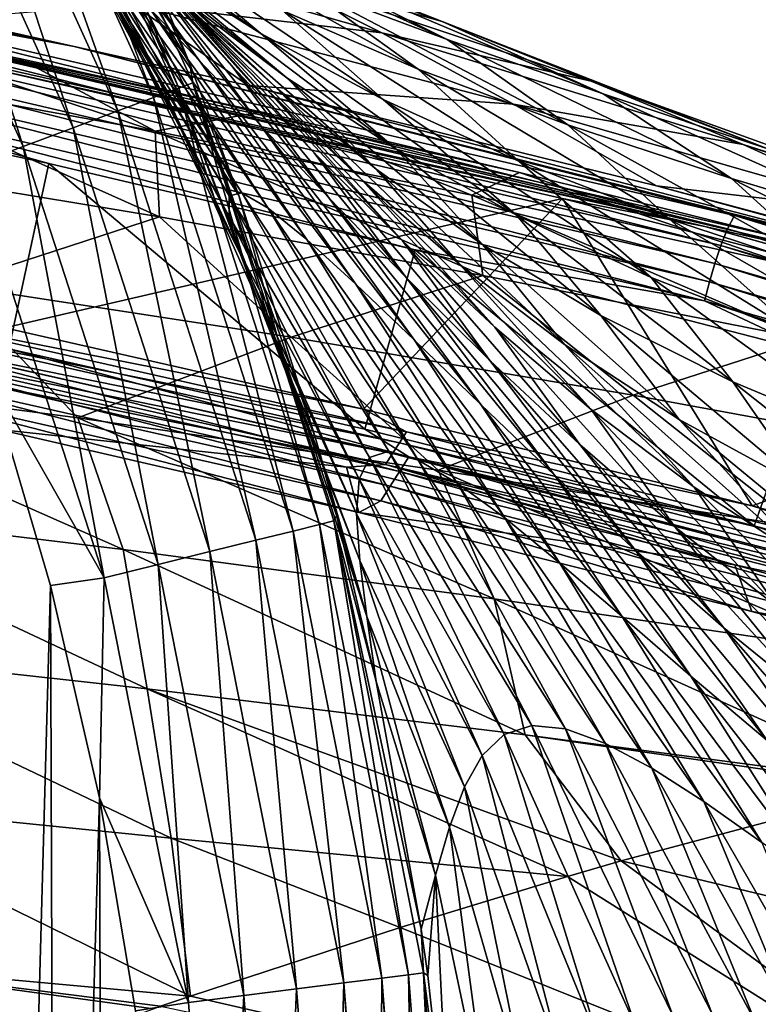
# Model space of a CAD drawing. Header units: metres. Extents: x -92 to 264, y -100 to 50.
# Tile 598 of 721: x 211.53 to 214.04, y 19.97 to 23.31. Entities that reach past the tile are written whole.
import ezdxf

# ---------------------------------------------------------------- set-up
doc = ezdxf.new("R2010")
doc.units = ezdxf.units.M
doc.layers.add('solid_21062050_01', color=7, linetype='CONTINUOUS')

msp = doc.modelspace()

# ---------------------------------------------------------------- linework, layer by layer
at = {"layer": 'solid_21062050_01'}
for points in [[(211.425156, 24.494303, 0.646536), (211.470551, 24.517633, 0.836088), (212.068649, 23.076836, 0.646536)], [(211.470551, 24.517633, 0.836088), (211.962402, 23.510624, 1.013806), (212.105896, 23.158884, 1.01219)], [(212.116425, 23.094767, 0.836088), (211.470551, 24.517633, 0.836088), (212.105896, 23.158884, 1.01219)], [(212.068649, 23.076836, 0.646536), (211.470551, 24.517633, 0.836088), (212.116425, 23.094767, 0.836088)], [(211.425156, 24.494303, 0.646536), (211.982834, 23.044836, 0.463465), (211.343643, 24.452585, 0.463465)], [(211.425156, 24.494303, 0.646536), (212.068649, 23.076836, 0.646536), (211.982834, 23.044836, 0.463465)], [(211.343643, 24.452585, 0.463465), (211.860992, 22.999325, 0.299665), (211.227875, 24.393278, 0.299665)], [(211.343643, 24.452585, 0.463465), (211.982834, 23.044836, 0.463465), (211.860992, 22.999325, 0.299665)], [(211.227875, 24.393278, 0.299665), (211.709976, 22.942661, 0.166511), (211.084427, 24.319542, 0.166511)], [(211.227875, 24.393278, 0.299665), (211.860992, 22.999325, 0.299665), (211.709976, 22.942661, 0.166511)], [(211.084427, 24.319542, 0.166511), (211.540329, 22.878843, 0.071481), (210.923294, 24.236557, 0.071481)], [(211.084427, 24.319542, 0.166511), (211.709976, 22.942661, 0.166511), (211.540329, 22.878843, 0.071481)], [(210.923294, 24.236557, 0.071481), (211.540329, 22.878843, 0.071481), (211.363892, 22.812525, 0.016851)], [(211.964432, 23.18572, 15.342656), (211.561981, 23.979488, 15.08387), (211.408783, 24.15102, 21.739063)], [(211.851028, 23.360292, 22.121891), (211.964432, 23.18572, 15.342656), (211.408783, 24.15102, 21.739063)], [(212.247971, 23.152365, 70.228737), (211.489578, 24.016779, 66.686852), (211.762527, 23.707853, 71.233963)], [(212.247971, 23.152365, 70.228737), (211.990204, 23.435072, 65.72123), (211.489578, 24.016779, 66.686852)], [(212.107376, 22.967358, 8.308545), (211.749283, 23.763357, 8.178389), (211.561981, 23.979488, 15.08387)], [(211.964432, 23.18572, 15.342656), (212.107376, 22.967358, 8.308545), (211.561981, 23.979488, 15.08387)], [(211.712753, 23.218792, 118.987793), (208.222443, 23.883228, 118.616608), (208.037201, 23.911921, 118.600975)], [(210.536041, 23.440529, 118.935867), (211.712753, 23.218792, 118.987793), (208.037201, 23.911921, 118.600975)], [(212.138977, 23.169565, 57.017242), (211.56044, 23.924603, 56.160107), (211.759171, 23.695662, 61.035057)], [(212.138977, 23.169565, 57.017242), (211.969818, 23.347416, 51.881824), (211.56044, 23.924603, 56.160107)], [(211.712753, 23.218792, 118.987793), (209.554245, 23.657457, 118.738937), (208.222443, 23.883228, 118.616608)], [(212.346466, 23.262581, 97.155083), (211.62085, 23.775015, 96.69265), (212.002457, 23.550634, 99.365433)], [(212.346466, 23.262581, 97.155083), (211.969666, 23.50211, 94.236679), (211.62085, 23.775015, 96.69265)], [(212.434753, 23.111759, 92.894882), (211.623291, 23.759499, 91.088341), (211.969666, 23.50211, 94.236679)], [(212.434753, 23.111759, 92.894882), (212.093979, 23.370241, 89.679375), (211.623291, 23.759499, 91.088341)], [(212.105896, 23.158884, 1.01219), (211.962402, 23.510624, 1.013806), (211.749283, 23.763357, 8.178389)], [(212.272064, 22.712021, 1.009814), (212.105896, 23.158884, 1.01219), (211.749283, 23.763357, 8.178389)], [(212.107376, 22.967358, 8.308545), (212.272064, 22.712021, 1.009814), (211.749283, 23.763357, 8.178389)], [(212.528412, 22.856897, 74.556175), (211.762527, 23.707853, 71.233963), (212.057449, 23.389151, 75.584511)], [(212.528412, 22.856897, 74.556175), (212.247971, 23.152365, 70.228737), (211.762527, 23.707853, 71.233963)], [(212.344238, 22.951796, 61.939678), (211.759171, 23.695662, 61.035057), (211.990204, 23.435072, 65.72123)], [(212.344238, 22.951796, 61.939678), (212.138977, 23.169565, 57.017242), (211.759171, 23.695662, 61.035057)], [(212.368713, 23.071224, 79.736061), (211.764389, 23.684717, 79.162285), (212.08049, 23.370388, 83.069908)], [(212.368713, 23.071224, 79.736061), (212.057449, 23.389151, 75.584511), (211.764389, 23.684717, 79.162285)], [(212.962708, 23.303022, 111.528259), (211.872391, 23.697918, 111.232407), (212.311768, 23.488394, 113.197029)], [(212.962708, 23.303022, 111.528259), (212.472946, 23.496307, 109.570129), (211.872391, 23.697918, 111.232407)], [(212.979263, 23.242001, 107.978127), (212.006134, 23.685785, 107.568176), (212.472946, 23.496307, 109.570129)], [(212.979263, 23.242001, 107.978127), (212.48468, 23.427805, 105.910202), (212.006134, 23.685785, 107.568176)], [(211.712753, 23.218792, 118.987793), (210.921005, 23.390764, 118.882889), (209.554245, 23.657457, 118.738937)], [(212.402222, 23.075863, 86.766754), (211.772415, 23.648039, 86.243599), (212.093979, 23.370241, 89.679375)], [(212.402222, 23.075863, 86.766754), (212.08049, 23.370388, 83.069908), (211.772415, 23.648039, 86.243599)], [(212.757874, 23.264894, 115.177132), (211.530579, 23.613493, 114.931892), (211.910248, 23.363089, 116.973175)], [(212.757874, 23.264894, 115.177132), (212.311768, 23.488394, 113.197029), (211.530579, 23.613493, 114.931892)], [(212.881592, 23.141167, 104.165771), (212.031113, 23.61998, 103.735001), (212.48468, 23.427805, 105.910202)], [(212.881592, 23.141167, 104.165771), (212.421097, 23.339994, 101.848396), (212.031113, 23.61998, 103.735001)], [(212.239517, 22.711311, 34.855316), (211.775162, 23.483288, 28.646769), (211.744431, 23.547373, 34.897182)], [(212.282867, 22.721012, 40.801674), (211.744431, 23.547373, 34.897182), (211.766327, 23.545347, 40.850628)], [(212.282867, 22.721012, 40.801674), (212.239517, 22.711311, 34.855316), (211.744431, 23.547373, 34.897182)], [(212.371994, 22.669123, 46.439182), (211.766327, 23.545347, 40.850628), (211.843399, 23.475847, 46.503071)], [(212.371994, 22.669123, 46.439182), (212.282867, 22.721012, 40.801674), (211.766327, 23.545347, 40.850628)], [(212.762436, 23.038877, 99.852798), (212.002457, 23.550634, 99.365433), (212.421097, 23.339994, 101.848396)], [(212.762436, 23.038877, 99.852798), (212.346466, 23.262581, 97.155083), (212.002457, 23.550634, 99.365433)], [(212.239227, 22.641478, 28.606331), (211.851028, 23.360292, 22.121891), (211.775162, 23.483288, 28.646769)], [(212.239517, 22.711311, 34.855316), (212.239227, 22.641478, 28.606331), (211.775162, 23.483288, 28.646769)], [(212.502609, 22.563038, 51.798637), (211.843399, 23.475847, 46.503071), (211.969818, 23.347416, 51.881824)], [(212.502609, 22.563038, 51.798637), (212.371994, 22.669123, 46.439182), (211.843399, 23.475847, 46.503071)], [(212.805084, 22.870707, 95.88842), (211.969666, 23.50211, 94.236679), (212.346466, 23.262581, 97.155083)], [(212.805084, 22.870707, 95.88842), (212.434753, 23.111759, 92.894882), (211.969666, 23.50211, 94.236679)], [(213.46875, 23.101002, 113.470703), (212.311768, 23.488394, 113.197029), (212.757874, 23.264894, 115.177132)], [(213.46875, 23.101002, 113.470703), (212.962708, 23.303022, 111.528259), (212.311768, 23.488394, 113.197029)], [(213.509567, 23.058064, 109.967232), (212.472946, 23.496307, 109.570129), (212.962708, 23.303022, 111.528259)], [(213.509567, 23.058064, 109.967232), (212.979263, 23.242001, 107.978127), (212.472946, 23.496307, 109.570129)], [(213.931641, 22.598915, 119.462845), (210.536041, 23.440529, 118.935867), (210.518524, 23.394466, 119.009285)], [(210.536041, 23.440529, 118.935867), (213.954651, 22.644423, 119.390602), (211.712753, 23.218792, 118.987793)], [(213.931641, 22.598915, 119.462845), (213.954651, 22.644423, 119.390602), (210.536041, 23.440529, 118.935867)], [(212.5793, 22.703569, 66.676979), (211.990204, 23.435072, 65.72123), (212.247971, 23.152365, 70.228737)], [(212.5793, 22.703569, 66.676979), (212.344238, 22.951796, 61.939678), (211.990204, 23.435072, 65.72123)], [(213.388733, 22.952217, 106.341782), (212.48468, 23.427805, 105.910202), (212.979263, 23.242001, 107.978127)], [(213.388733, 22.952217, 106.341782), (212.881592, 23.141167, 104.165771), (212.48468, 23.427805, 105.910202)], [(210.456284, 23.371937, 119.454819), (213.854477, 22.607185, 119.906876), (211.378006, 23.154676, 119.512741)], [(210.993958, 23.286753, 119.593407), (213.854477, 22.607185, 119.906876), (210.456284, 23.371937, 119.454819)], [(210.518524, 23.394466, 119.009285), (210.501251, 23.337414, 119.060806), (213.909164, 22.542568, 119.513123)], [(213.931641, 22.598915, 119.462845), (210.518524, 23.394466, 119.009285), (213.909164, 22.542568, 119.513123)], [(211.712753, 23.218792, 118.987793), (211.29393, 23.311932, 118.925713), (210.921005, 23.390764, 118.882889)], [(212.827545, 22.55802, 78.701797), (212.057449, 23.389151, 75.584511), (212.368713, 23.071224, 79.736061)], [(212.827545, 22.55802, 78.701797), (212.528412, 22.856897, 74.556175), (212.057449, 23.389151, 75.584511)], [(212.303436, 23.085747, 119.049789), (211.910248, 23.363089, 116.973175), (211.29393, 23.311932, 118.925713)], [(212.275253, 22.518135, 22.082588), (211.964432, 23.18572, 15.342656), (211.851028, 23.360292, 22.121891)], [(212.239227, 22.641478, 28.606331), (212.275253, 22.518135, 22.082588), (211.851028, 23.360292, 22.121891)], [(213.204529, 23.022224, 117.19326), (211.910248, 23.363089, 116.973175), (212.303436, 23.085747, 119.049789)], [(213.204529, 23.022224, 117.19326), (212.757874, 23.264894, 115.177132), (211.910248, 23.363089, 116.973175)], [(212.669754, 22.41102, 56.914471), (211.969818, 23.347416, 51.881824), (212.138977, 23.169565, 57.017242)], [(212.669754, 22.41102, 56.914471), (212.502609, 22.563038, 51.798637), (211.969818, 23.347416, 51.881824)], [(212.690781, 22.76461, 83.686172), (212.08049, 23.370388, 83.069908), (212.402222, 23.075863, 86.766754)], [(212.690781, 22.76461, 83.686172), (212.368713, 23.071224, 79.736061), (212.08049, 23.370388, 83.069908)], [(212.73851, 22.801239, 90.246925), (212.093979, 23.370241, 89.679375), (212.434753, 23.111759, 92.894882)], [(212.73851, 22.801239, 90.246925), (212.402222, 23.075863, 86.766754), (212.093979, 23.370241, 89.679375)], [(213.223419, 22.829287, 102.352058), (212.421097, 23.339994, 101.848396), (212.881592, 23.141167, 104.165771)], [(213.223419, 22.829287, 102.352058), (212.762436, 23.038877, 99.852798), (212.421097, 23.339994, 101.848396)], [(210.501251, 23.337414, 119.060806), (210.485413, 23.275553, 119.090927), (213.888718, 22.481482, 119.54203)], [(213.909164, 22.542568, 119.513123), (210.501251, 23.337414, 119.060806), (213.888718, 22.481482, 119.54203)], [(211.988403, 22.930561, 121.102142), (211.526108, 23.177265, 119.736542), (210.752075, 23.336872, 119.643349)], [(210.912491, 23.128283, 121.12606), (211.988403, 22.930561, 121.102142), (210.752075, 23.336872, 119.643349)], [(211.712753, 23.218792, 118.987793), (212.303436, 23.085747, 119.049789), (211.29393, 23.311932, 118.925713)], [(210.485413, 23.275553, 119.090927), (210.471191, 23.212797, 119.104965), (213.870499, 22.419519, 119.554924)], [(213.888718, 22.481482, 119.54203), (210.485413, 23.275553, 119.090927), (213.870499, 22.419519, 119.554924)], [(210.993958, 23.286753, 119.593407), (214.558624, 22.449968, 120.094177), (213.854477, 22.607185, 119.906876)], [(214.152176, 22.559502, 120.107788), (214.558624, 22.449968, 120.094177), (210.993958, 23.286753, 119.593407)], [(213.22464, 22.79072, 119.966499), (214.152176, 22.559502, 120.107788), (210.993958, 23.286753, 119.593407)], [(212.346893, 22.996553, 119.843491), (213.22464, 22.79072, 119.966499), (210.993958, 23.286753, 119.593407)], [(211.526108, 23.177265, 119.736542), (212.346893, 22.996553, 119.843491), (210.993958, 23.286753, 119.593407)], [(214.06778, 22.870852, 111.907013), (212.962708, 23.303022, 111.528259), (213.46875, 23.101002, 113.470703)], [(214.06778, 22.870852, 111.907013), (213.509567, 23.058064, 109.967232), (212.962708, 23.303022, 111.528259)], [(213.215027, 22.645245, 98.659752), (212.346466, 23.262581, 97.155083), (212.762436, 23.038877, 99.852798)], [(213.215027, 22.645245, 98.659752), (212.805084, 22.870707, 95.88842), (212.346466, 23.262581, 97.155083)], [(213.984344, 22.885269, 115.424965), (212.757874, 23.264894, 115.177132), (213.204529, 23.022224, 117.19326)], [(213.984344, 22.885269, 115.424965), (213.46875, 23.101002, 113.470703), (212.757874, 23.264894, 115.177132)], [(213.944901, 22.77062, 108.401817), (212.979263, 23.242001, 107.978127), (213.509567, 23.058064, 109.967232)], [(213.944901, 22.77062, 108.401817), (213.388733, 22.952217, 106.341782), (212.979263, 23.242001, 107.978127)], [(210.471191, 23.212797, 119.104965), (210.457932, 23.147001, 119.104973), (213.853638, 22.354565, 119.55381)], [(213.870499, 22.419519, 119.554924), (210.471191, 23.212797, 119.104965), (213.853638, 22.354565, 119.55381)], [(215.299637, 22.307287, 119.520103), (212.303436, 23.085747, 119.049789), (211.712753, 23.218792, 118.987793)], [(213.954651, 22.644423, 119.390602), (215.299637, 22.307287, 119.520103), (211.712753, 23.218792, 118.987793)], [(211.988403, 22.930561, 121.102142), (212.346893, 22.996553, 119.843491), (211.526108, 23.177265, 119.736542)], [(212.340714, 22.348047, 15.309094), (212.107376, 22.967358, 8.308545), (211.964432, 23.18572, 15.342656)], [(212.275253, 22.518135, 22.082588), (212.340714, 22.348047, 15.309094), (211.964432, 23.18572, 15.342656)], [(210.457932, 23.147001, 119.104973), (211.627197, 22.821085, 119.227135), (212.871124, 22.528133, 119.39267)], [(213.853638, 22.354565, 119.55381), (210.457932, 23.147001, 119.104973), (212.871124, 22.528133, 119.39267)], [(210.457932, 23.147001, 119.104973), (210.462814, 23.069664, 119.088722), (211.627197, 22.821085, 119.227135)], [(211.378006, 23.154676, 119.512741), (213.371399, 22.701731, 119.790161), (211.478027, 22.26305, 119.212082)], [(213.854477, 22.607185, 119.906876), (213.371399, 22.701731, 119.790161), (211.378006, 23.154676, 119.512741)], [(212.116425, 23.094767, 0.836088), (212.105896, 23.158884, 1.01219), (212.272064, 22.712021, 1.009814)], [(212.8685, 22.221331, 61.82111), (212.138977, 23.169565, 57.017242), (212.344238, 22.951796, 61.939678)], [(212.8685, 22.221331, 61.82111), (212.669754, 22.41102, 56.914471), (212.138977, 23.169565, 57.017242)], [(212.840393, 22.433971, 71.237259), (212.247971, 23.152365, 70.228737), (212.528412, 22.856897, 74.556175)], [(212.840393, 22.433971, 71.237259), (212.5793, 22.703569, 66.676979), (212.247971, 23.152365, 70.228737)], [(213.734879, 22.632135, 104.676743), (212.881592, 23.141167, 104.165771), (213.388733, 22.952217, 106.341782)], [(213.734879, 22.632135, 104.676743), (213.223419, 22.829287, 102.352058), (212.881592, 23.141167, 104.165771)], [(210.906433, 22.820877, 123.446175), (212.002991, 22.640007, 123.394661), (210.912491, 23.128283, 121.12606)], [(212.002991, 22.640007, 123.394661), (211.988403, 22.930561, 121.102142), (210.912491, 23.128283, 121.12606)], [(213.100937, 22.544788, 93.503983), (212.434753, 23.111759, 92.894882), (212.805084, 22.870707, 95.88842)], [(213.100937, 22.544788, 93.503983), (212.73851, 22.801239, 90.246925), (212.434753, 23.111759, 92.894882)], [(212.068649, 23.076836, 0.646536), (212.456726, 21.572876, 0.463465), (211.982834, 23.044836, 0.463465)], [(212.068649, 23.076836, 0.646536), (212.116425, 23.094767, 0.836088), (212.54567, 21.594715, 0.646536)], [(212.068649, 23.076836, 0.646536), (212.54567, 21.594715, 0.646536), (212.456726, 21.572876, 0.463465)], [(212.116425, 23.094767, 0.836088), (212.272064, 22.712021, 1.009814), (212.530777, 21.896282, 1.004536)], [(212.116425, 23.094767, 0.836088), (212.530777, 21.896282, 1.004536), (212.604263, 21.625841, 1.002495)], [(212.5952, 21.606998, 0.836088), (212.116425, 23.094767, 0.836088), (212.604263, 21.625841, 1.002495)], [(212.54567, 21.594715, 0.646536), (212.116425, 23.094767, 0.836088), (212.5952, 21.606998, 0.836088)], [(213.204529, 23.022224, 117.19326), (212.303436, 23.085747, 119.049789), (213.690079, 22.745634, 119.240005)], [(215.299637, 22.307287, 119.520103), (213.690079, 22.745634, 119.240005), (212.303436, 23.085747, 119.049789)], [(213.141373, 22.265083, 82.663857), (212.368713, 23.071224, 79.736061), (212.690781, 22.76461, 83.686172)], [(213.141373, 22.265083, 82.663857), (212.827545, 22.55802, 78.701797), (212.368713, 23.071224, 79.736061)], [(213.023392, 22.476385, 87.429764), (212.402222, 23.075863, 86.766754), (212.73851, 22.801239, 90.246925)], [(213.023392, 22.476385, 87.429764), (212.690781, 22.76461, 83.686172), (212.402222, 23.075863, 86.766754)], [(214.646088, 22.675222, 113.826965), (213.46875, 23.101002, 113.470703), (213.984344, 22.885269, 115.424965)], [(214.646088, 22.675222, 113.826965), (214.06778, 22.870852, 111.907013), (213.46875, 23.101002, 113.470703)], [(210.462814, 23.069664, 119.088722), (211.491699, 22.191917, 118.972824), (211.627197, 22.821085, 119.227135)], [(211.982834, 23.044836, 0.463465), (212.330429, 21.541788, 0.299665), (211.860992, 22.999325, 0.299665)], [(211.982834, 23.044836, 0.463465), (212.456726, 21.572876, 0.463465), (212.330429, 21.541788, 0.299665)], [(213.671738, 22.433929, 101.222481), (212.762436, 23.038877, 99.852798), (213.223419, 22.829287, 102.352058)], [(213.671738, 22.433929, 101.222481), (213.215027, 22.645245, 98.659752), (212.762436, 23.038877, 99.852798)], [(214.543182, 22.591587, 110.375702), (213.509567, 23.058064, 109.967232), (214.06778, 22.870852, 111.907013)], [(214.543182, 22.591587, 110.375702), (213.944901, 22.77062, 108.401817), (213.509567, 23.058064, 109.967232)], [(214.502213, 22.650352, 117.411613), (213.204529, 23.022224, 117.19326), (213.690079, 22.745634, 119.240005)], [(214.502213, 22.650352, 117.411613), (213.984344, 22.885269, 115.424965), (213.204529, 23.022224, 117.19326)], [(211.860992, 22.999325, 0.299665), (212.173874, 21.502974, 0.166511), (211.709976, 22.942661, 0.166511)], [(211.860992, 22.999325, 0.299665), (212.330429, 21.541788, 0.299665), (212.173874, 21.502974, 0.166511)], [(211.988403, 22.930561, 121.102142), (213.063004, 22.71353, 121.07618), (212.346893, 22.996553, 119.843491)], [(213.063004, 22.71353, 121.07618), (213.22464, 22.79072, 119.966499), (212.346893, 22.996553, 119.843491)], [(211.709976, 22.942661, 0.166511), (211.997986, 21.4592, 0.071481), (211.540329, 22.878843, 0.071481)], [(211.709976, 22.942661, 0.166511), (212.173874, 21.502974, 0.166511), (211.997986, 21.4592, 0.071481)], [(212.428299, 22.138578, 8.286533), (212.272064, 22.712021, 1.009814), (212.107376, 22.967358, 8.308545)], [(212.340714, 22.348047, 15.309094), (212.428299, 22.138578, 8.286533), (212.107376, 22.967358, 8.308545)], [(213.094193, 22.002167, 66.550247), (212.344238, 22.951796, 61.939678), (212.5793, 22.703569, 66.676979)], [(213.094193, 22.002167, 66.550247), (212.8685, 22.221331, 61.82111), (212.344238, 22.951796, 61.939678)], [(214.302292, 22.445749, 106.850739), (213.388733, 22.952217, 106.341782), (213.944901, 22.77062, 108.401817)], [(214.302292, 22.445749, 106.850739), (213.734879, 22.632135, 104.676743), (213.388733, 22.952217, 106.341782)], [(213.100464, 22.441198, 123.337875), (213.063004, 22.71353, 121.07618), (211.988403, 22.930561, 121.102142)], [(212.002991, 22.640007, 123.394661), (213.100464, 22.441198, 123.337875), (211.988403, 22.930561, 121.102142)], [(211.540329, 22.878843, 0.071481), (211.815063, 21.413727, 0.016851), (211.363892, 22.812525, 0.016851)], [(211.540329, 22.878843, 0.071481), (211.997986, 21.4592, 0.071481), (211.815063, 21.413727, 0.016851)], [(213.501099, 22.304777, 96.531502), (212.805084, 22.870707, 95.88842), (213.215027, 22.645245, 98.659752)], [(213.501099, 22.304777, 96.531502), (213.100937, 22.544788, 93.503983), (212.805084, 22.870707, 95.88842)], [(215.236572, 22.46596, 115.755463), (213.984344, 22.885269, 115.424965), (214.502213, 22.650352, 117.411613)], [(215.236572, 22.46596, 115.755463), (214.646088, 22.675222, 113.826965), (213.984344, 22.885269, 115.424965)], [(213.124924, 22.151917, 75.619339), (212.528412, 22.856897, 74.556175), (212.827545, 22.55802, 78.701797)], [(213.124924, 22.151917, 75.619339), (212.840393, 22.433971, 71.237259), (212.528412, 22.856897, 74.556175)], [(211.293076, 22.409536, 125.845032), (212.002991, 22.640007, 123.394661), (210.906433, 22.820877, 123.446175)], [(211.363892, 22.812525, 0.016851), (211.815063, 21.413727, 0.016851), (211.422836, 22.102753)], [(211.627197, 22.821085, 119.227135), (211.491699, 22.191917, 118.972824), (212.699753, 21.918421, 119.134117)], [(211.627197, 22.821085, 119.227135), (212.699753, 21.918421, 119.134117), (212.871124, 22.528133, 119.39267)], [(214.180771, 22.235544, 103.597832), (213.223419, 22.829287, 102.352058), (213.734879, 22.632135, 104.676743)], [(214.180771, 22.235544, 103.597832), (213.671738, 22.433929, 101.222481), (213.223419, 22.829287, 102.352058)], [(213.37793, 22.206049, 90.956062), (212.73851, 22.801239, 90.246925), (213.100937, 22.544788, 93.503983)], [(213.37793, 22.206049, 90.956062), (213.023392, 22.476385, 87.429764), (212.73851, 22.801239, 90.246925)], [(213.063004, 22.71353, 121.07618), (214.136414, 22.477129, 121.048111), (213.22464, 22.79072, 119.966499)], [(214.136414, 22.477129, 121.048111), (214.152176, 22.559502, 120.107788), (213.22464, 22.79072, 119.966499)], [(214.927017, 22.267483, 108.900085), (213.944901, 22.77062, 108.401817), (214.543182, 22.591587, 110.375702)], [(214.927017, 22.267483, 108.900085), (214.302292, 22.445749, 106.850739), (213.944901, 22.77062, 108.401817)], [(213.468369, 21.985939, 86.438591), (212.690781, 22.76461, 83.686172), (213.023392, 22.476385, 87.429764)], [(213.468369, 21.985939, 86.438591), (213.141373, 22.265083, 82.663857), (212.690781, 22.76461, 83.686172)], [(214.502213, 22.650352, 117.411613), (213.690079, 22.745634, 119.240005), (215.019409, 22.389334, 119.444618)], [(215.299637, 22.307287, 119.520103), (215.019409, 22.389334, 119.444618), (213.690079, 22.745634, 119.240005)], [(212.715698, 21.822229, 34.558018), (212.239227, 22.641478, 28.606331), (212.239517, 22.711311, 34.855316)], [(212.781525, 21.8444, 40.462704), (212.239517, 22.711311, 34.855316), (212.282867, 22.721012, 40.801674)], [(212.781525, 21.8444, 40.462704), (212.715698, 21.822229, 34.558018), (212.239517, 22.711311, 34.855316)], [(212.428299, 22.138578, 8.286533), (212.530777, 21.896282, 1.004536), (212.272064, 22.712021, 1.009814)], [(212.881622, 21.813753, 46.055172), (212.282867, 22.721012, 40.801674), (212.371994, 22.669123, 46.439182)], [(212.881622, 21.813753, 46.055172), (212.781525, 21.8444, 40.462704), (212.282867, 22.721012, 40.801674)], [(213.344925, 21.761261, 71.111763), (212.5793, 22.703569, 66.676979), (212.840393, 22.433971, 71.237259)], [(213.344925, 21.761261, 71.111763), (213.094193, 22.002167, 66.550247), (212.5793, 22.703569, 66.676979)], [(214.198914, 22.224319, 123.275818), (214.136414, 22.477129, 121.048111), (213.063004, 22.71353, 121.07618)], [(213.100464, 22.441198, 123.337875), (214.198914, 22.224319, 123.275818), (213.063004, 22.71353, 121.07618)], [(213.371399, 22.701731, 119.790161), (212.695786, 21.986401, 119.375031), (211.478027, 22.26305, 119.212082)], [(213.371399, 22.701731, 119.790161), (214.014862, 21.658096, 119.572525), (212.695786, 21.986401, 119.375031)], [(213.371399, 22.701731, 119.790161), (215.436707, 22.165066, 120.132309), (214.014862, 21.658096, 119.572525)], [(213.854477, 22.607185, 119.906876), (215.436707, 22.165066, 120.132309), (213.371399, 22.701731, 119.790161)], [(211.293076, 22.409536, 125.845032), (212.4505, 22.230953, 125.760765), (212.002991, 22.640007, 123.394661)], [(212.4505, 22.230953, 125.760765), (213.100464, 22.441198, 123.337875), (212.002991, 22.640007, 123.394661)], [(212.681137, 21.74913, 28.35162), (212.275253, 22.518135, 22.082588), (212.239227, 22.641478, 28.606331)], [(212.715698, 21.822229, 34.558018), (212.681137, 21.74913, 28.35162), (212.239227, 22.641478, 28.606331)], [(213.013702, 21.735878, 51.367855), (212.371994, 22.669123, 46.439182), (212.502609, 22.563038, 51.798637)], [(213.013702, 21.735878, 51.367855), (212.881622, 21.813753, 46.055172), (212.371994, 22.669123, 46.439182)], [(213.949921, 22.079584, 99.326401), (213.215027, 22.645245, 98.659752), (213.671738, 22.433929, 101.222481)], [(213.949921, 22.079584, 99.326401), (213.501099, 22.304777, 96.531502), (213.215027, 22.645245, 98.659752)], [(217.276596, 21.633387, 120.0532), (213.954651, 22.644423, 119.390602), (213.931641, 22.598915, 119.462845)], [(213.954651, 22.644423, 119.390602), (217.304718, 21.678276, 119.982391), (215.299637, 22.307287, 119.520103)], [(217.276596, 21.633387, 120.0532), (217.304718, 21.678276, 119.982391), (213.954651, 22.644423, 119.390602)], [(214.747681, 22.048872, 105.807083), (213.734879, 22.632135, 104.676743), (214.302292, 22.445749, 106.850739)], [(214.747681, 22.048872, 105.807083), (214.180771, 22.235544, 103.597832), (213.734879, 22.632135, 104.676743)], [(213.854477, 22.607185, 119.906876), (217.188873, 21.679373, 120.497391), (215.436707, 22.165066, 120.132309)], [(214.558624, 22.449968, 120.094177), (217.188873, 21.679373, 120.497391), (213.854477, 22.607185, 119.906876)], [(213.931641, 22.598915, 119.462845), (213.909164, 22.542568, 119.513123), (217.249542, 21.577763, 120.102013)], [(217.276596, 21.633387, 120.0532), (213.931641, 22.598915, 119.462845), (217.249542, 21.577763, 120.102013)], [(213.17485, 21.617239, 56.438187), (212.502609, 22.563038, 51.798637), (212.669754, 22.41102, 56.914471)], [(213.17485, 21.617239, 56.438187), (213.013702, 21.735878, 51.367855), (212.502609, 22.563038, 51.798637)], [(213.430298, 21.86631, 79.821945), (212.827545, 22.55802, 78.701797), (213.141373, 22.265083, 82.663857)], [(213.430298, 21.86631, 79.821945), (213.124924, 22.151917, 75.619339), (212.827545, 22.55802, 78.701797)], [(213.767303, 21.952101, 94.253517), (213.100937, 22.544788, 93.503983), (213.501099, 22.304777, 96.531502)], [(213.767303, 21.952101, 94.253517), (213.37793, 22.206049, 90.956062), (213.100937, 22.544788, 93.503983)], [(213.909164, 22.542568, 119.513123), (213.888718, 22.481482, 119.54203), (217.225266, 21.517437, 120.129524)], [(217.249542, 21.577763, 120.102013), (213.909164, 22.542568, 119.513123), (217.225266, 21.517437, 120.129524)], [(212.672073, 21.630798, 21.875866), (212.340714, 22.348047, 15.309094), (212.275253, 22.518135, 22.082588)], [(212.681137, 21.74913, 28.35162), (212.672073, 21.630798, 21.875866), (212.275253, 22.518135, 22.082588)], [(212.871124, 22.528133, 119.39267), (212.699753, 21.918421, 119.134117), (214.02211, 21.590572, 119.331612)], [(212.871124, 22.528133, 119.39267), (214.02211, 21.590572, 119.331612), (214.230911, 22.176918, 119.595535)], [(213.853638, 22.354565, 119.55381), (212.871124, 22.528133, 119.39267), (214.230911, 22.176918, 119.595535)], [(213.818329, 21.721504, 90.013023), (213.023392, 22.476385, 87.429764), (213.37793, 22.206049, 90.956062)], [(213.818329, 21.721504, 90.013023), (213.468369, 21.985939, 86.438591), (213.023392, 22.476385, 87.429764)], [(213.888718, 22.481482, 119.54203), (213.870499, 22.419519, 119.554924), (217.203903, 21.456232, 120.141136)], [(217.225266, 21.517437, 120.129524), (213.888718, 22.481482, 119.54203), (217.203903, 21.456232, 120.141136)], [(212.4505, 22.230953, 125.760765), (213.611023, 22.034472, 125.667252), (213.100464, 22.441198, 123.337875)], [(213.611023, 22.034472, 125.667252), (214.198914, 22.224319, 123.275818), (213.100464, 22.441198, 123.337875)], [(210.507706, 22.117374, 128.421768), (211.725906, 21.957552, 128.314133), (211.293076, 22.409536, 125.845032)], [(211.725906, 21.957552, 128.314133), (212.4505, 22.230953, 125.760765), (211.293076, 22.409536, 125.845032)], [(213.362106, 21.464294, 61.303604), (212.669754, 22.41102, 56.914471), (212.8685, 22.221331, 61.82111)], [(213.362106, 21.464294, 61.303604), (213.17485, 21.617239, 56.438187), (212.669754, 22.41102, 56.914471)], [(213.620041, 21.506113, 75.505089), (212.840393, 22.433971, 71.237259), (213.124924, 22.151917, 75.619339)], [(213.620041, 21.506113, 75.505089), (213.344925, 21.761261, 71.111763), (212.840393, 22.433971, 71.237259)], [(214.454773, 21.86817, 101.903656), (213.671738, 22.433929, 101.222481), (214.180771, 22.235544, 103.597832)], [(214.454773, 21.86817, 101.903656), (213.949921, 22.079584, 99.326401), (213.671738, 22.433929, 101.222481)], [(213.870499, 22.419519, 119.554924), (213.853638, 22.354565, 119.55381), (217.184387, 21.392054, 120.138794)], [(217.203903, 21.456232, 120.141136), (213.870499, 22.419519, 119.554924), (217.184387, 21.392054, 120.138794)], [(212.682678, 21.473061, 15.159453), (212.428299, 22.138578, 8.286533), (212.340714, 22.348047, 15.309094)], [(212.672073, 21.630798, 21.875866), (212.682678, 21.473061, 15.159453), (212.340714, 22.348047, 15.309094)], [(213.853638, 22.354565, 119.55381), (214.230911, 22.176918, 119.595535), (215.719177, 21.758175, 119.845375)], [(217.184387, 21.392054, 120.138794), (213.853638, 22.354565, 119.55381), (215.719177, 21.758175, 119.845375)], [(211.022049, 22.277868, 119.365051), (211.042191, 22.314878, 119.262276), (212.841003, 21.909704, 119.500168)], [(211.042191, 22.314878, 119.262276), (211.478027, 22.26305, 119.212082), (212.695786, 21.986401, 119.375031)], [(212.841003, 21.909704, 119.500168), (211.042191, 22.314878, 119.262276), (212.695786, 21.986401, 119.375031)], [(214.204407, 21.713041, 97.310593), (213.501099, 22.304777, 96.531502), (213.949921, 22.079584, 99.326401)], [(214.204407, 21.713041, 97.310593), (213.767303, 21.952101, 94.253517), (213.501099, 22.304777, 96.531502)], [(211.001923, 22.240858, 119.467834), (211.022049, 22.277868, 119.365051), (212.817581, 21.872915, 119.602333)], [(212.817581, 21.872915, 119.602333), (211.022049, 22.277868, 119.365051), (212.841003, 21.909704, 119.500168)], [(212.794174, 21.836126, 119.704491), (210.981796, 22.20385, 119.57061), (211.001923, 22.240858, 119.467834)], [(212.794174, 21.836126, 119.704491), (211.001923, 22.240858, 119.467834), (212.817581, 21.872915, 119.602333)], [(213.754013, 21.586035, 83.843773), (213.141373, 22.265083, 82.663857), (213.468369, 21.985939, 86.438591)], [(213.754013, 21.586035, 83.843773), (213.430298, 21.86631, 79.821945), (213.141373, 22.265083, 82.663857)], [(212.794174, 21.836126, 119.704491), (212.770767, 21.799337, 119.806656), (210.981796, 22.20385, 119.57061)], [(210.981796, 22.20385, 119.57061), (212.770767, 21.799337, 119.806656), (211.420822, 22.06901, 119.728523)], [(211.020432, 22.180073, 119.199638), (212.817856, 21.775511, 119.436607), (211.047775, 22.230286, 119.060173)], [(211.047775, 22.230286, 119.060173), (212.849655, 21.825422, 119.297989), (211.491699, 22.191917, 118.972824)], [(212.817856, 21.775511, 119.436607), (212.849655, 21.825422, 119.297989), (211.047775, 22.230286, 119.060173)], [(211.725906, 21.957552, 128.314133), (212.949371, 21.780113, 128.192612), (212.4505, 22.230953, 125.760765)], [(212.949371, 21.780113, 128.192612), (213.611023, 22.034472, 125.667252), (212.4505, 22.230953, 125.760765)], [(213.57283, 21.283457, 65.999519), (212.8685, 22.221331, 61.82111), (213.094193, 22.002167, 66.550247)], [(213.57283, 21.283457, 65.999519), (213.362106, 21.464294, 61.303604), (212.8685, 22.221331, 61.82111)], [(214.204285, 21.470713, 93.371529), (213.37793, 22.206049, 90.956062), (213.767303, 21.952101, 94.253517)], [(214.204285, 21.470713, 93.371529), (213.818329, 21.721504, 90.013023), (213.37793, 22.206049, 90.956062)], [(213.611023, 22.034472, 125.667252), (214.774628, 21.819878, 125.564522), (214.198914, 22.224319, 123.275818)], [(210.993073, 22.129864, 119.339096), (212.786041, 21.725603, 119.575226), (211.020432, 22.180073, 119.199638)], [(212.786041, 21.725603, 119.575226), (212.817856, 21.775511, 119.436607), (211.020432, 22.180073, 119.199638)], [(212.849655, 21.825422, 119.297989), (212.699753, 21.918421, 119.134117), (211.491699, 22.191917, 118.972824)], [(214.230911, 22.176918, 119.595535), (214.02211, 21.590572, 119.331612), (215.463623, 21.20162, 119.573196)], [(212.706665, 21.282467, 8.203493), (212.530777, 21.896282, 1.004536), (212.428299, 22.138578, 8.286533)], [(212.682678, 21.473061, 15.159453), (212.706665, 21.282467, 8.203493), (212.428299, 22.138578, 8.286533)], [(213.918915, 21.244221, 79.729584), (213.124924, 22.151917, 75.619339), (213.430298, 21.86631, 79.821945)], [(213.918915, 21.244221, 79.729584), (213.620041, 21.506113, 75.505089), (213.124924, 22.151917, 75.619339)], [(215.436707, 22.165066, 120.132309), (215.466415, 21.264549, 119.816406), (214.014862, 21.658096, 119.572525)], [(211.879623, 21.510359, 130.87561), (211.725906, 21.957552, 128.314133), (210.507706, 22.117374, 128.421768)], [(210.627502, 21.661507, 131.012146), (211.879623, 21.510359, 130.87561), (210.507706, 22.117374, 128.421768)], [(210.993073, 22.129864, 119.339096), (210.965698, 22.079657, 119.478554), (212.754211, 21.675699, 119.713844)], [(210.993073, 22.129864, 119.339096), (212.754211, 21.675699, 119.713844), (212.786041, 21.725603, 119.575226)], [(211.632751, 21.388247), (211.452682, 14.881063), (211.422836, 22.102753)], [(211.815063, 21.413727, 0.016851), (211.632751, 21.388247), (211.422836, 22.102753)], [(212.679123, 21.636339, 119.845772), (212.754211, 21.675699, 119.713844), (210.965698, 22.079657, 119.478554)], [(211.45726, 21.918257, 119.68174), (212.679123, 21.636339, 119.845772), (210.965698, 22.079657, 119.478554)], [(211.420822, 22.06901, 119.728523), (212.638092, 21.789576, 119.891563), (211.45726, 21.918257, 119.68174)], [(212.770767, 21.799337, 119.806656), (212.638092, 21.789576, 119.891563), (211.420822, 22.06901, 119.728523)], [(214.700775, 21.487627, 100.12323), (213.949921, 22.079584, 99.326401), (214.454773, 21.86817, 101.903656)], [(214.700775, 21.487627, 100.12323), (214.204407, 21.713041, 97.310593), (213.949921, 22.079584, 99.326401)], [(212.949371, 21.780113, 128.192612), (214.178024, 21.584774, 128.057251), (213.611023, 22.034472, 125.667252)], [(214.178024, 21.584774, 128.057251), (214.774628, 21.819878, 125.564522), (213.611023, 22.034472, 125.667252)], [(213.806915, 21.080618, 70.539497), (213.094193, 22.002167, 66.550247), (213.344925, 21.761261, 71.111763)], [(213.806915, 21.080618, 70.539497), (213.57283, 21.283457, 65.999519), (213.094193, 22.002167, 66.550247)], [(212.841003, 21.909704, 119.500168), (212.695786, 21.986401, 119.375031), (214.014862, 21.658096, 119.572525)], [(214.099075, 21.316874, 87.676926), (213.468369, 21.985939, 86.438591), (213.818329, 21.721504, 90.013023)], [(214.099075, 21.316874, 87.676926), (213.754013, 21.586035, 83.843773), (213.468369, 21.985939, 86.438591)], [(213.138626, 21.342625, 130.720901), (212.949371, 21.780113, 128.192612), (211.725906, 21.957552, 128.314133)], [(211.879623, 21.510359, 130.87561), (213.138626, 21.342625, 130.720901), (211.725906, 21.957552, 128.314133)], [(214.639328, 21.232485, 96.498459), (213.767303, 21.952101, 94.253517), (214.204407, 21.713041, 97.310593)], [(214.639328, 21.232485, 96.498459), (214.204285, 21.470713, 93.371529), (213.767303, 21.952101, 94.253517)], [(212.638092, 21.789576, 119.891563), (212.679123, 21.636339, 119.845772), (211.45726, 21.918257, 119.68174)], [(212.849655, 21.825422, 119.297989), (214.02211, 21.590572, 119.331612), (212.699753, 21.918421, 119.134117)], [(212.817581, 21.872915, 119.602333), (212.841003, 21.909704, 119.500168), (214.806, 21.404247, 119.806892)], [(214.806, 21.404247, 119.806892), (212.841003, 21.909704, 119.500168), (214.014862, 21.658096, 119.572525)], [(212.706665, 21.282467, 8.203493), (212.604263, 21.625841, 1.002495), (212.530777, 21.896282, 1.004536)], [(212.794174, 21.836126, 119.704491), (212.817581, 21.872915, 119.602333), (214.778992, 21.367739, 119.908264)], [(214.778992, 21.367739, 119.908264), (212.817581, 21.872915, 119.602333), (214.806, 21.404247, 119.806892)], [(212.781525, 21.8444, 40.462704), (213.266556, 20.912989, 40.266785), (212.715698, 21.822229, 34.558018)], [(214.751999, 21.331232, 120.009644), (212.770767, 21.799337, 119.806656), (212.794174, 21.836126, 119.704491)], [(212.781525, 21.8444, 40.462704), (213.381393, 20.9016, 45.830482), (213.266556, 20.912989, 40.266785)], [(212.881622, 21.813753, 46.055172), (213.381393, 20.9016, 45.830482), (212.781525, 21.8444, 40.462704)], [(214.751999, 21.331232, 120.009644), (212.794174, 21.836126, 119.704491), (214.778992, 21.367739, 119.908264)], [(214.240936, 20.983063, 83.784546), (213.430298, 21.86631, 79.821945), (213.754013, 21.586035, 83.843773)], [(214.240936, 20.983063, 83.784546), (213.918915, 21.244221, 79.729584), (213.430298, 21.86631, 79.821945)], [(212.715698, 21.822229, 34.558018), (213.173386, 20.882195, 34.385868), (212.681137, 21.74913, 28.35162)], [(212.715698, 21.822229, 34.558018), (213.266556, 20.912989, 40.266785), (213.173386, 20.882195, 34.385868)], [(212.817856, 21.775511, 119.436607), (214.780792, 21.271097, 119.742134), (212.849655, 21.825422, 119.297989)], [(212.849655, 21.825422, 119.297989), (214.817474, 21.320625, 119.604576), (214.02211, 21.590572, 119.331612)], [(214.780792, 21.271097, 119.742134), (214.817474, 21.320625, 119.604576), (212.849655, 21.825422, 119.297989)], [(212.881622, 21.813753, 46.055172), (213.517639, 20.851709, 51.111427), (213.381393, 20.9016, 45.830482)], [(213.013702, 21.735878, 51.367855), (213.517639, 20.851709, 51.111427), (212.881622, 21.813753, 46.055172)], [(212.770767, 21.799337, 119.806656), (213.956726, 21.457895, 120.089325), (212.638092, 21.789576, 119.891563)], [(212.638092, 21.789576, 119.891563), (213.956726, 21.457895, 120.089325), (212.679123, 21.636339, 119.845772)], [(214.751999, 21.331232, 120.009644), (214.725006, 21.294724, 120.111015), (212.770767, 21.799337, 119.806656)], [(212.770767, 21.799337, 119.806656), (214.725006, 21.294724, 120.111015), (213.956726, 21.457895, 120.089325)], [(212.786041, 21.725603, 119.575226), (214.74411, 21.221573, 119.879677), (212.817856, 21.775511, 119.436607)], [(214.74411, 21.221573, 119.879677), (214.780792, 21.271097, 119.742134), (212.817856, 21.775511, 119.436607)], [(214.404373, 21.15798, 130.548126), (214.178024, 21.584774, 128.057251), (212.949371, 21.780113, 128.192612)], [(213.138626, 21.342625, 130.720901), (214.404373, 21.15798, 130.548126), (212.949371, 21.780113, 128.192612)], [(212.681137, 21.74913, 28.35162), (213.098862, 20.811169, 28.201677), (212.672073, 21.630798, 21.875866)], [(212.681137, 21.74913, 28.35162), (213.173386, 20.882195, 34.385868), (213.098862, 20.811169, 28.201677)], [(213.013702, 21.735878, 51.367855), (213.674576, 20.767715, 56.150238), (213.517639, 20.851709, 51.111427)], [(213.17485, 21.617239, 56.438187), (213.674576, 20.767715, 56.150238), (213.013702, 21.735878, 51.367855)], [(214.065903, 20.861343, 74.923721), (213.344925, 21.761261, 71.111763), (213.620041, 21.506113, 75.505089)], [(214.065903, 20.861343, 74.923721), (213.806915, 21.080618, 70.539497), (213.344925, 21.761261, 71.111763)], [(212.786041, 21.725603, 119.575226), (212.754211, 21.675699, 119.713844), (214.707397, 21.172054, 120.017227)], [(212.786041, 21.725603, 119.575226), (214.707397, 21.172054, 120.017227), (214.74411, 21.221573, 119.879677)], [(214.478989, 21.058792, 91.301178), (213.818329, 21.721504, 90.013023), (214.204285, 21.470713, 93.371529)], [(214.478989, 21.058792, 91.301178), (214.099075, 21.316874, 87.676926), (213.818329, 21.721504, 90.013023)], [(212.679123, 21.636339, 119.845772), (214.014008, 21.2992, 120.046715), (212.754211, 21.675699, 119.713844)], [(214.014008, 21.2992, 120.046715), (214.707397, 21.172054, 120.017227), (212.754211, 21.675699, 119.713844)], [(211.960693, 21.037474, 133.508133), (211.879623, 21.510359, 130.87561), (210.627502, 21.661507, 131.012146)], [(210.684723, 21.178377, 133.671188), (211.960693, 21.037474, 133.508133), (210.627502, 21.661507, 131.012146)], [(213.956726, 21.457895, 120.089325), (214.014008, 21.2992, 120.046715), (212.679123, 21.636339, 119.845772)], [(214.806, 21.404247, 119.806892), (214.014862, 21.658096, 119.572525), (215.466415, 21.264549, 119.816406)], [(212.54567, 21.594715, 0.646536), (212.5952, 21.606998, 0.836088), (212.848541, 20.066072, 0.646536)], [(212.5952, 21.606998, 0.836088), (212.604263, 21.625841, 1.002495), (212.738266, 21.062479, 0.997733)], [(212.5952, 21.606998, 0.836088), (212.738266, 21.062479, 0.997733), (212.891541, 20.22047, 0.98925)], [(212.89917, 20.072447, 0.836088), (212.5952, 21.606998, 0.836088), (212.891541, 20.22047, 0.98925)], [(212.848541, 20.066072, 0.646536), (212.5952, 21.606998, 0.836088), (212.89917, 20.072447, 0.836088)], [(212.706665, 21.282467, 8.203493), (212.738266, 21.062479, 0.997733), (212.604263, 21.625841, 1.002495)], [(212.672073, 21.630798, 21.875866), (213.098862, 20.811169, 28.201677), (213.038315, 20.704514, 21.751024)], [(212.672073, 21.630798, 21.875866), (213.038315, 20.704514, 21.751024), (212.682678, 21.473061, 15.159453)], [(213.17485, 21.617239, 56.438187), (213.851471, 20.654011, 60.987541), (213.674576, 20.767715, 56.150238)], [(213.362106, 21.464294, 61.303604), (213.851471, 20.654011, 60.987541), (213.17485, 21.617239, 56.438187)], [(212.456726, 21.572876, 0.463465), (212.628571, 20.038853, 0.299665), (212.330429, 21.541788, 0.299665)], [(212.54567, 21.594715, 0.646536), (212.75766, 20.054857, 0.463465), (212.456726, 21.572876, 0.463465)], [(212.456726, 21.572876, 0.463465), (212.75766, 20.054857, 0.463465), (212.628571, 20.038853, 0.299665)], [(212.54567, 21.594715, 0.646536), (212.848541, 20.066072, 0.646536), (212.75766, 20.054857, 0.463465)], [(214.590607, 20.727695, 87.661018), (213.754013, 21.586035, 83.843773), (214.099075, 21.316874, 87.676926)], [(214.590607, 20.727695, 87.661018), (214.240936, 20.983063, 83.784546), (213.754013, 21.586035, 83.843773)], [(214.817474, 21.320625, 119.604576), (215.463623, 21.20162, 119.573196), (214.02211, 21.590572, 119.331612)], [(212.330429, 21.541788, 0.299665), (212.468536, 20.018711, 0.166511), (212.173874, 21.502974, 0.166511)], [(212.330429, 21.541788, 0.299665), (212.628571, 20.038853, 0.299665), (212.468536, 20.018711, 0.166511)], [(213.244614, 20.881273, 133.322922), (213.138626, 21.342625, 130.720901), (211.879623, 21.510359, 130.87561)], [(211.960693, 21.037474, 133.508133), (213.244614, 20.881273, 133.322922), (211.879623, 21.510359, 130.87561)], [(212.173874, 21.502974, 0.166511), (212.288712, 19.995899, 0.071481), (211.997986, 21.4592, 0.071481)], [(212.173874, 21.502974, 0.166511), (212.468536, 20.018711, 0.166511), (212.288712, 19.995899, 0.071481)], [(214.351349, 20.631201, 79.152161), (213.620041, 21.506113, 75.505089), (213.918915, 21.244221, 79.729584)], [(214.351349, 20.631201, 79.152161), (214.065903, 20.861343, 74.923721), (213.620041, 21.506113, 75.505089)], [(212.682678, 21.473061, 15.159453), (213.038315, 20.704514, 21.751024), (212.987045, 20.566973, 15.066374)], [(212.682678, 21.473061, 15.159453), (212.987045, 20.566973, 15.066374), (212.706665, 21.282467, 8.203493)], [(211.997986, 21.4592, 0.071481), (212.101715, 19.972231, 0.016851), (211.815063, 21.413727, 0.016851)], [(211.997986, 21.4592, 0.071481), (212.288712, 19.995899, 0.071481), (212.101715, 19.972231, 0.016851)], [(213.362106, 21.464294, 61.303604), (214.047836, 20.51495, 65.662224), (213.851471, 20.654011, 60.987541)], [(213.57283, 21.283457, 65.999519), (214.047836, 20.51495, 65.662224), (213.362106, 21.464294, 61.303604)], [(213.956726, 21.457895, 120.089325), (215.40593, 21.060839, 120.333405), (214.014008, 21.2992, 120.046715)], [(214.725006, 21.294724, 120.111015), (215.40593, 21.060839, 120.333405), (213.956726, 21.457895, 120.089325)], [(211.815063, 21.413727, 0.016851), (211.799011, 20.667049), (211.632751, 21.388247)], [(211.815063, 21.413727, 0.016851), (212.101715, 19.972231, 0.016851), (211.799011, 20.667049)], [(211.632751, 21.388247), (211.653748, 15.58381), (211.452682, 14.881063)], [(211.799011, 20.667049), (211.653748, 15.58381), (211.632751, 21.388247)], [(213.138626, 21.342625, 130.720901), (214.538452, 20.710171, 133.109222), (214.404373, 21.15798, 130.548126)], [(213.244614, 20.881273, 133.322922), (214.538452, 20.710171, 133.109222), (213.138626, 21.342625, 130.720901)], [(214.014008, 21.2992, 120.046715), (215.46875, 20.899279, 120.292938), (214.707397, 21.172054, 120.017227)], [(215.40593, 21.060839, 120.333405), (215.46875, 20.899279, 120.292938), (214.014008, 21.2992, 120.046715)], [(212.706665, 21.282467, 8.203493), (212.987045, 20.566973, 15.066374), (212.93985, 20.404139, 8.149432)], [(212.706665, 21.282467, 8.203493), (212.93985, 20.404139, 8.149432), (212.738266, 21.062479, 0.997733)], [(213.57283, 21.283457, 65.999519), (214.265747, 20.354307, 70.190773), (214.047836, 20.51495, 65.662224)], [(213.806915, 21.080618, 70.539497), (214.265747, 20.354307, 70.190773), (213.57283, 21.283457, 65.999519)], [(214.664795, 20.395752, 83.224785), (213.918915, 21.244221, 79.729584), (214.240936, 20.983063, 83.784546)], [(214.664795, 20.395752, 83.224785), (214.351349, 20.631201, 79.152161), (213.918915, 21.244221, 79.729584)], [(212.042755, 20.530474, 136.195419), (211.960693, 21.037474, 133.508133), (210.684723, 21.178377, 133.671188)], [(210.745773, 20.661327, 136.383606), (212.042755, 20.530474, 136.195419), (210.684723, 21.178377, 133.671188)], [(213.806915, 21.080618, 70.539497), (214.50914, 20.175451, 74.574066), (214.265747, 20.354307, 70.190773)], [(214.065903, 20.861343, 74.923721), (214.50914, 20.175451, 74.574066), (213.806915, 21.080618, 70.539497)], [(211.960693, 21.037474, 133.508133), (213.388123, 20.400036, 135.871414), (213.570786, 20.452963, 135.434067)], [(212.042755, 20.530474, 136.195419), (213.388123, 20.400036, 135.871414), (211.960693, 21.037474, 133.508133)], [(211.960693, 21.037474, 133.508133), (213.570786, 20.452963, 135.434067), (213.244614, 20.881273, 133.322922)], [(212.738266, 21.062479, 0.997733), (212.93985, 20.404139, 8.149432), (212.891541, 20.22047, 0.98925)], [(213.618866, 19.89299, 34.587803), (213.173386, 20.882195, 34.385868), (213.266556, 20.912989, 40.266785)], [(213.745224, 19.927958, 40.496277), (213.266556, 20.912989, 40.266785), (213.381393, 20.9016, 45.830482)], [(213.745224, 19.927958, 40.496277), (213.618866, 19.89299, 34.587803), (213.266556, 20.912989, 40.266785)], [(213.879578, 19.933088, 46.076481), (213.381393, 20.9016, 45.830482), (213.517639, 20.851709, 51.111427)], [(213.879578, 19.933088, 46.076481), (213.745224, 19.927958, 40.496277), (213.381393, 20.9016, 45.830482)], [(213.497589, 19.829821, 28.364925), (213.098862, 20.811169, 28.201677), (213.173386, 20.882195, 34.385868)], [(213.618866, 19.89299, 34.587803), (213.497589, 19.829821, 28.364925), (213.173386, 20.882195, 34.385868)], [(213.244614, 20.881273, 133.322922), (213.570786, 20.452963, 135.434067), (214.495758, 20.699678, 133.212143)], [(213.244614, 20.881273, 133.322922), (214.495758, 20.699678, 133.212143), (214.538452, 20.710171, 133.109222)], [(214.023865, 19.910044, 51.367783), (213.517639, 20.851709, 51.111427), (213.674576, 20.767715, 56.150238)], [(214.023865, 19.910044, 51.367783), (213.879578, 19.933088, 46.076481), (213.517639, 20.851709, 51.111427)], [(213.377884, 19.741835, 21.869923), (213.038315, 20.704514, 21.751024), (213.098862, 20.811169, 28.201677)], [(213.497589, 19.829821, 28.364925), (213.377884, 19.741835, 21.869923), (213.098862, 20.811169, 28.201677)], [(214.179886, 19.860842, 56.41539), (213.674576, 20.767715, 56.150238), (213.851471, 20.654011, 60.987541)], [(214.179886, 19.860842, 56.41539), (214.023865, 19.910044, 51.367783), (213.674576, 20.767715, 56.150238)], [(213.256195, 19.632574, 15.140671), (212.987045, 20.566973, 15.066374), (213.038315, 20.704514, 21.751024)], [(213.377884, 19.741835, 21.869923), (213.256195, 19.632574, 15.140671), (213.038315, 20.704514, 21.751024)], [(214.495758, 20.699678, 133.212143), (213.570786, 20.452963, 135.434067), (216.624573, 19.719521, 136.734665)], [(211.799011, 20.667049), (211.813324, 16.30117), (211.653748, 15.58381)], [(211.921143, 19.943533), (211.813324, 16.30117), (211.799011, 20.667049)], [(212.101715, 19.972231, 0.016851), (211.921143, 19.943533), (211.799011, 20.667049)], [(210.745773, 20.661327, 136.383606), (212.107803, 19.993824, 138.924545), (212.042755, 20.530474, 136.195419)], [(210.791656, 20.112957, 139.144852), (212.107803, 19.993824, 138.924545), (210.745773, 20.661327, 136.383606)], [(214.349457, 19.787504, 61.264515), (213.851471, 20.654011, 60.987541), (214.047836, 20.51495, 65.662224)], [(214.349457, 19.787504, 61.264515), (214.179886, 19.860842, 56.41539), (213.851471, 20.654011, 60.987541)], [(213.128418, 19.506557, 8.180632), (212.93985, 20.404139, 8.149432), (212.987045, 20.566973, 15.066374)], [(213.256195, 19.632574, 15.140671), (213.128418, 19.506557, 8.180632), (212.987045, 20.566973, 15.066374)], [(212.042755, 20.530474, 136.195419), (212.107803, 19.993824, 138.924545), (212.819534, 20.226831, 137.231049)], [(212.042755, 20.530474, 136.195419), (212.819534, 20.226831, 137.231049), (213.388123, 20.400036, 135.871414)], [(213.570786, 20.452963, 135.434067), (213.388123, 20.400036, 135.871414), (215.137238, 19.297022, 140.288544)], [(216.624573, 19.719521, 136.734665), (213.570786, 20.452963, 135.434067), (215.137238, 19.297022, 140.288544)], [(213.388123, 20.400036, 135.871414), (212.819534, 20.226831, 137.231049), (215.137238, 19.297022, 140.288544)], [(212.913925, 20.063807, 0.987476), (212.891541, 20.22047, 0.98925), (212.93985, 20.404139, 8.149432)], [(212.990768, 19.363132, 0.978758), (212.913925, 20.063807, 0.987476), (212.93985, 20.404139, 8.149432)], [(213.128418, 19.506557, 8.180632), (212.990768, 19.363132, 0.978758), (212.93985, 20.404139, 8.149432)], [(212.819534, 20.226831, 137.231049), (212.107803, 19.993824, 138.924545), (215.137238, 19.297022, 140.288544)], [(212.89917, 20.072447, 0.836088), (212.891541, 20.22047, 0.98925), (212.913925, 20.063807, 0.987476)], [(210.791656, 20.112957, 139.144852), (211.277161, 19.699059, 140.897568), (211.982117, 19.950815, 139.223083)], [(210.791656, 20.112957, 139.144852), (211.982117, 19.950815, 139.223083), (212.00679, 19.959307, 139.164459)], [(210.791656, 20.112957, 139.144852), (212.00679, 19.959307, 139.164459), (212.107803, 19.993824, 138.924545)], [(212.848541, 20.066072, 0.646536), (212.877014, 18.509888, 0.462968), (212.75766, 20.054857, 0.463465)], [(212.848541, 20.066072, 0.646536), (212.89917, 20.072447, 0.836088), (212.96846, 18.509899, 0.645367)], [(212.848541, 20.066072, 0.646536), (212.96846, 18.509899, 0.645367), (212.877014, 18.509888, 0.462968)], [(212.89917, 20.072447, 0.836088), (212.913925, 20.063807, 0.987476), (212.990768, 19.363132, 0.978758)], [(212.89917, 20.072447, 0.836088), (212.990768, 19.363132, 0.978758), (213.019623, 18.510288, 0.83424)], [(212.89917, 20.072447, 0.836088), (213.019623, 18.510288, 0.83424), (212.96846, 18.509899, 0.645367)], [(212.628571, 20.038853, 0.299665), (212.586472, 18.50901, 0.166849), (212.468536, 20.018711, 0.166511)], [(212.628571, 20.038853, 0.299665), (212.737885, 18.509644, 0.29024), (212.586472, 18.50901, 0.166849)], [(212.75766, 20.054857, 0.463465), (212.747299, 18.50967, 0.299715), (212.628571, 20.038853, 0.299665)], [(212.628571, 20.038853, 0.299665), (212.747299, 18.50967, 0.299715), (212.737885, 18.509644, 0.29024)], [(212.75766, 20.054857, 0.463465), (212.867615, 18.509882, 0.448497), (212.747299, 18.50967, 0.299715)], [(212.75766, 20.054857, 0.463465), (212.877014, 18.509888, 0.462968), (212.867615, 18.509882, 0.448497)], [(212.288712, 19.995899, 0.071481), (212.217331, 18.50717, 0.017063), (212.101715, 19.972231, 0.016851)], [(212.288712, 19.995899, 0.071481), (212.405685, 18.508076, 0.07188), (212.217331, 18.50717, 0.017063)], [(212.468536, 20.018711, 0.166511), (212.405685, 18.508076, 0.07188), (212.288712, 19.995899, 0.071481)], [(212.468536, 20.018711, 0.166511), (212.586472, 18.50901, 0.166849), (212.405685, 18.508076, 0.07188)], [(212.101715, 19.972231, 0.016851), (212.217331, 18.50717, 0.017063), (211.921143, 19.943533)], [(212.107803, 19.993824, 138.924545), (212.00679, 19.959307, 139.164459), (215.137238, 19.297022, 140.288544)]]:
    msp.add_3dface(points, dxfattribs=at)

doc.saveas('drawing.dxf')
